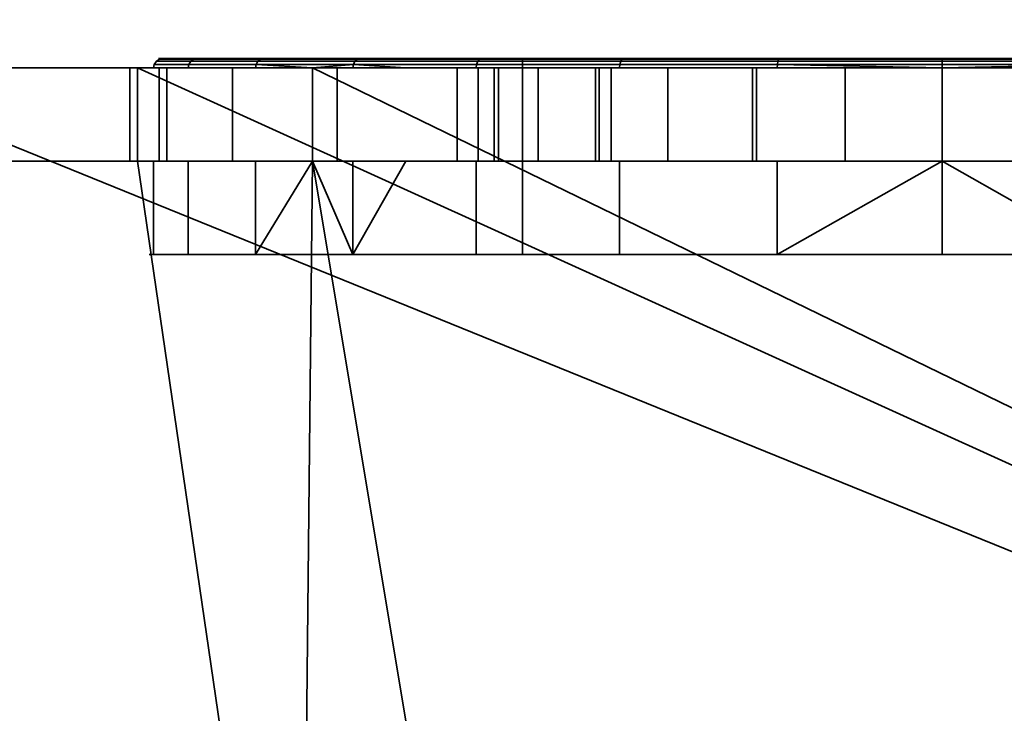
# Model space of a CAD drawing. Header units: millimetres. Extents: x -587 to 3688, y -115 to 120.
# Tile 755 of 960: x 2546.11 to 2556.67, y -30.92 to -23.48. Entities that reach past the tile are written whole.
import ezdxf

# ---------------------------------------------------------------- set-up
doc = ezdxf.new("R2010")
doc.units = ezdxf.units.MM
doc.layers.add('151', color=7, linetype='Continuous', true_color=0xffffff)

# ---------------------------------------------------------------- blocks, each defined once
blk = doc.blocks.new('UG_SURFACE_003')
at = {"layer": '151', "color": 252, "linetype": 'Continuous', "lineweight": 35}
for points in [[(3687.5, -40, 2198), (3687.5, 110, 2198), (2312.5, 110, 2198), (2312.5, -40, 2198)], [(2462.5, -40, 2048), (2462.5, 110, 2048), (3537.5, 110, 2048), (3537.5, -40, 2048)]]:
    blk.add_3dface(points, dxfattribs=at)
blk = doc.blocks.new('UG_SURFACE_086')
at = {"layer": '151', "color": 252, "linetype": 'Continuous', "lineweight": 35}
for points in [[(2548.639, -24, 1099.75), (2547.547, -24, 1103.112), (2547.554, -23.962, 1103.112), (2548.645, -23.962, 1099.754)], [(2547.547, -24, 1103.112), (2547.916, -24, 1106.627), (2547.923, -23.962, 1106.624), (2547.554, -23.962, 1103.112)], [(2548.645, -23.962, 1099.754), (2547.554, -23.962, 1103.112), (2547.576, -23.929, 1103.115), (2548.664, -23.929, 1099.765)], [(2547.554, -23.962, 1103.112), (2547.923, -23.962, 1106.624), (2547.944, -23.929, 1106.618), (2547.576, -23.929, 1103.115)], [(2548.664, -23.929, 1099.765), (2547.576, -23.929, 1103.115), (2547.608, -23.908, 1103.118), (2548.692, -23.908, 1099.781)], [(2547.576, -23.929, 1103.115), (2547.944, -23.929, 1106.618), (2547.975, -23.908, 1106.608), (2547.608, -23.908, 1103.118)], [(2548.692, -23.908, 1099.781), (2547.608, -23.908, 1103.118), (2547.646, -23.9, 1103.122), (2548.725, -23.9, 1099.8)], [(2547.608, -23.908, 1103.118), (2547.975, -23.908, 1106.608), (2548.011, -23.9, 1106.596), (2547.646, -23.9, 1103.122)], [(2551.5, -23.9, 1099.5), (2548.725, -23.9, 1099.8), (2547.646, -23.9, 1103.122), (2548.011, -23.9, 1106.596)], [(2549.689, -23.962, 1109.683), (2547.923, -23.962, 1106.624), (2547.916, -24, 1106.627), (2549.25, -24, 1108.937)], [(2547.923, -23.962, 1106.624), (2549.689, -23.962, 1109.683), (2549.705, -23.929, 1109.668), (2547.944, -23.929, 1106.618)], [(2547.944, -23.929, 1106.618), (2549.705, -23.929, 1109.668), (2549.729, -23.908, 1109.646), (2547.975, -23.908, 1106.608)], [(2547.975, -23.908, 1106.608), (2549.729, -23.908, 1109.646), (2549.757, -23.9, 1109.621), (2548.011, -23.9, 1106.596)], [(2548.011, -23.9, 1106.596), (2549.757, -23.9, 1109.621), (2551.5, -23.9, 1108.5), (2551.5, -23.9, 1099.5)], [(2549.25, -24, 1099.071), (2548.639, -24, 1099.75), (2548.645, -23.962, 1099.754)], [(2551.008, -23.962, 1097.129), (2548.645, -23.962, 1099.754), (2548.664, -23.929, 1099.765), (2551.021, -23.929, 1097.147)], [(2548.645, -23.962, 1099.754), (2551.008, -23.962, 1097.129), (2551.004, -24, 1097.123), (2549.25, -24, 1099.071)], [(2551.021, -23.929, 1097.147), (2548.664, -23.929, 1099.765), (2548.692, -23.908, 1099.781), (2551.04, -23.908, 1097.173)], [(2551.04, -23.908, 1097.173), (2548.692, -23.908, 1099.781), (2548.725, -23.9, 1099.8), (2551.063, -23.9, 1097.204)], [(2551.5, -23.9, 1099.5), (2551.063, -23.9, 1097.204), (2548.725, -23.9, 1099.8)], [(2549.25, -24, 1108.937), (2549.683, -24, 1109.688), (2549.689, -23.962, 1109.683)], [(2549.689, -23.962, 1109.683), (2549.683, -24, 1109.688), (2550.251, -24, 1110.1)], [(2549.689, -23.962, 1109.683), (2552.546, -23.962, 1111.758), (2552.555, -23.929, 1111.738), (2549.705, -23.929, 1109.668)], [(2550.251, -24, 1110.1), (2552.543, -24, 1111.765), (2552.546, -23.962, 1111.758), (2549.689, -23.962, 1109.683)], [(2549.705, -23.929, 1109.668), (2552.555, -23.929, 1111.738), (2552.568, -23.908, 1111.709), (2549.729, -23.908, 1109.646)], [(2549.729, -23.908, 1109.646), (2552.568, -23.908, 1111.709), (2552.583, -23.9, 1111.674), (2549.757, -23.9, 1109.621)], [(2551.5, -23.9, 1108.5), (2549.757, -23.9, 1109.621), (2552.583, -23.9, 1111.674), (2556, -23.9, 1112.4)], [(2554.233, -24, 1095.686), (2551.004, -24, 1097.123), (2551.008, -23.962, 1097.129), (2554.234, -23.962, 1095.693)], [(2554.234, -23.962, 1095.693), (2551.008, -23.962, 1097.129), (2551.021, -23.929, 1097.147), (2554.239, -23.929, 1095.714)], [(2554.239, -23.929, 1095.714), (2551.021, -23.929, 1097.147), (2551.04, -23.908, 1097.173), (2554.245, -23.908, 1095.746)], [(2554.245, -23.908, 1095.746), (2551.04, -23.908, 1097.173), (2551.063, -23.9, 1097.204), (2554.254, -23.9, 1095.784)], [(2557.746, -23.9, 1095.784), (2554.254, -23.9, 1095.784), (2551.063, -23.9, 1097.204), (2551.5, -23.9, 1099.5)], [(2551.5, -23.9, 1099.5), (2560.5, -23.9, 1099.5), (2560.937, -23.9, 1097.204), (2557.746, -23.9, 1095.784)], [(2560.5, -23.9, 1108.5), (2551.5, -23.9, 1108.5), (2556, -23.9, 1112.4), (2559.417, -23.9, 1111.674)], [(2551.5, -26, 1099.5), (2560.5, -26, 1099.5), (2560.5, -23.9, 1099.5), (2551.5, -23.9, 1099.5)], [(2551.5, -26, 1108.5), (2551.5, -26, 1099.5), (2551.5, -23.9, 1099.5), (2551.5, -23.9, 1108.5)], [(2560.5, -26, 1108.5), (2551.5, -26, 1108.5), (2551.5, -23.9, 1108.5), (2560.5, -23.9, 1108.5)], [(2552.543, -24, 1111.765), (2556, -24, 1112.5), (2556, -23.962, 1112.492), (2552.546, -23.962, 1111.758)], [(2552.546, -23.962, 1111.758), (2556, -23.962, 1112.492), (2556, -23.929, 1112.471), (2552.555, -23.929, 1111.738)], [(2552.555, -23.929, 1111.738), (2556, -23.929, 1112.471), (2556, -23.908, 1112.438), (2552.568, -23.908, 1111.709)], [(2552.568, -23.908, 1111.709), (2556, -23.908, 1112.438), (2556, -23.9, 1112.4), (2552.583, -23.9, 1111.674)], [(2556, -24, 1095.5), (2554.233, -24, 1095.686), (2554.234, -23.962, 1095.693)], [(2557.766, -23.962, 1095.693), (2554.234, -23.962, 1095.693), (2554.239, -23.929, 1095.714), (2557.761, -23.929, 1095.714)], [(2556, -24, 1095.5), (2554.234, -23.962, 1095.693), (2557.766, -23.962, 1095.693)], [(2557.761, -23.929, 1095.714), (2554.239, -23.929, 1095.714), (2554.245, -23.908, 1095.746), (2557.755, -23.908, 1095.746)], [(2557.755, -23.908, 1095.746), (2554.245, -23.908, 1095.746), (2554.254, -23.9, 1095.784), (2557.746, -23.9, 1095.784)], [(2556, -23.908, 1112.438), (2559.432, -23.908, 1111.709), (2559.417, -23.9, 1111.674), (2556, -23.9, 1112.4)], [(2556, -23.929, 1112.471), (2559.445, -23.929, 1111.738), (2559.432, -23.908, 1111.709), (2556, -23.908, 1112.438)], [(2556, -23.962, 1112.492), (2559.454, -23.962, 1111.758), (2559.445, -23.929, 1111.738), (2556, -23.929, 1112.471)], [(2557.766, -23.962, 1095.693), (2557.767, -24, 1095.686), (2556, -24, 1095.5)], [(2556, -24, 1112.5), (2559.457, -24, 1111.765), (2559.454, -23.962, 1111.758), (2556, -23.962, 1112.492)], [(2543.975, -24, 1167.5), (2494, -24, 1167.5), (2494, -37, 1167.5), (2576, -37, 1167.5)], [(2576, -37, 1002.5), (2494, -37, 1002.5), (2494, -24, 1002.5), (2543.975, -24, 1002.5)], [(2576, -37, 1167.5), (2547.375, -24, 1167.5), (2543.975, -24, 1167.5)], [(2576, -37, 1002.5), (2543.975, -24, 1002.5), (2547.375, -24, 1002.5)], [(2543.975, -24, 1033.975), (2547.293, -24, 1031.132), (2547.375, -24, 1030.875)], [(2543.975, -24, 1033.975), (2547.375, -24, 1033.975), (2547.375, -24, 1031.877), (2547.293, -24, 1031.132)], [(2547.375, -24, 1030.875), (2547.375, -24, 1013.575), (2543.975, -24, 1013.575), (2543.975, -24, 1033.975)], [(2543.975, -24, 1002.5), (2543.975, -24, 1013.575), (2547.375, -24, 1013.575), (2547.375, -24, 1002.5)], [(2543.975, -24, 1033.975), (2543.975, -24, 1058.875), (2547.375, -24, 1058.875), (2547.375, -24, 1033.975)], [(2543.975, -24, 1058.875), (2543.975, -24, 1091.25), (2547.375, -24, 1091.25), (2547.375, -24, 1058.875)], [(2543.975, -24, 1091.25), (2543.975, -24, 1110.1), (2547.375, -24, 1110.1), (2547.375, -24, 1091.25)], [(2543.975, -24, 1110.1), (2543.975, -24, 1128.75), (2547.375, -24, 1128.75), (2547.375, -24, 1110.1)], [(2543.975, -24, 1128.75), (2543.975, -24, 1167.5), (2547.375, -24, 1167.5), (2547.375, -24, 1128.75)], [(2547.375, -24, 1030.875), (2547.293, -24, 1031.132), (2547.293, -25, 1031.132), (2547.375, -25, 1030.875)], [(2547.375, -25, 1031.877), (2547.293, -25, 1031.132), (2547.293, -24, 1031.132), (2547.375, -24, 1031.877)], [(2576, -37, 1167.5), (2549.25, -24, 1167.5), (2547.375, -24, 1167.5)], [(2576, -37, 1002.5), (2547.375, -24, 1002.5), (2549.25, -24, 1002.5)], [(2547.375, -24, 1110.1), (2547.916, -24, 1106.627), (2547.547, -24, 1103.112)], [(2547.375, -24, 1091.25), (2547.547, -24, 1103.112), (2548.639, -24, 1099.75)], [(2547.375, -24, 1110.1), (2549.25, -24, 1110.1), (2549.25, -24, 1108.937), (2547.916, -24, 1106.627)], [(2547.547, -24, 1103.112), (2547.375, -24, 1091.25), (2547.375, -24, 1110.1)], [(2547.375, -24, 1058.875), (2549.25, -24, 1058.875), (2549.25, -24, 1037.42), (2547.689, -24, 1034.737)], [(2547.375, -24, 1013.575), (2547.375, -24, 1030.875), (2548.393, -24, 1027.676)], [(2548.393, -24, 1027.676), (2549.25, -24, 1026.71), (2549.25, -24, 1013.575), (2547.375, -24, 1013.575)], [(2547.375, -24, 1031.877), (2547.375, -24, 1033.975), (2547.606, -24, 1033.975)], [(2547.689, -24, 1034.737), (2547.606, -24, 1033.975), (2547.375, -24, 1033.975), (2547.375, -24, 1058.875)], [(2548.639, -24, 1099.75), (2549.25, -24, 1099.071), (2549.25, -24, 1091.25), (2547.375, -24, 1091.25)], [(2547.375, -24, 1002.5), (2547.375, -24, 1013.575), (2549.25, -24, 1013.575), (2549.25, -24, 1002.5)], [(2547.375, -24, 1058.875), (2547.375, -24, 1091.25), (2549.25, -24, 1091.25), (2549.25, -24, 1058.875)], [(2547.375, -24, 1110.1), (2547.375, -24, 1128.75), (2549.25, -24, 1128.75), (2549.25, -24, 1110.1)], [(2547.375, -24, 1128.75), (2547.375, -24, 1167.5), (2549.25, -24, 1167.5), (2549.25, -24, 1128.75)], [(2547.375, -24, 1031.877), (2547.606, -24, 1033.975), (2547.606, -25, 1033.975), (2547.375, -25, 1031.877)], [(2547.375, -25, 1030.875), (2548.393, -25, 1027.676), (2548.393, -24, 1027.676), (2547.375, -24, 1030.875)], [(2547.606, -24, 1033.975), (2547.689, -24, 1034.737), (2547.689, -25, 1034.737), (2547.606, -25, 1033.975)], [(2549.25, -25, 1037.42), (2547.689, -25, 1034.737), (2547.689, -24, 1034.737), (2549.25, -24, 1037.42)], [(2549.25, -24, 1026.71), (2548.393, -24, 1027.676), (2548.393, -25, 1027.676), (2549.25, -25, 1026.71)], [(2576, -37, 1167.5), (2562.75, -24, 1167.5), (2549.25, -24, 1167.5)], [(2576, -37, 1002.5), (2549.25, -24, 1002.5), (2562.75, -24, 1002.5)], [(2562.75, -24, 1128.75), (2549.25, -24, 1128.75), (2556, -24, 1145), (2558.034, -24, 1145.432)], [(2549.25, -24, 1128.75), (2552.284, -24, 1146.654), (2553.966, -24, 1145.432)], [(2549.25, -24, 1128.75), (2549.25, -24, 1167.5), (2551.027, -24, 1150.523)], [(2553.966, -24, 1145.432), (2556, -24, 1145), (2549.25, -24, 1128.75)], [(2551.027, -24, 1150.523), (2551.245, -24, 1148.455), (2549.25, -24, 1128.75)], [(2549.25, -24, 1167.5), (2553.061, -24, 1154.045), (2551.67, -24, 1152.5)], [(2551.67, -24, 1152.5), (2551.027, -24, 1150.523), (2549.25, -24, 1167.5)], [(2551.245, -24, 1148.455), (2552.284, -24, 1146.654), (2549.25, -24, 1128.75)], [(2549.25, -24, 1167.5), (2562.75, -24, 1167.5), (2557.039, -24, 1154.891), (2554.96, -24, 1154.891)], [(2554.96, -24, 1154.891), (2553.061, -24, 1154.045), (2549.25, -24, 1167.5)], [(2562.75, -24, 1058.875), (2549.25, -24, 1058.875), (2556, -24, 1077), (2558.034, -24, 1077.432)], [(2549.25, -24, 1058.875), (2552.284, -24, 1078.654), (2553.966, -24, 1077.432)], [(2553.966, -24, 1077.432), (2556, -24, 1077), (2549.25, -24, 1058.875)], [(2549.25, -24, 1058.875), (2549.25, -24, 1091.25), (2551.027, -24, 1082.523), (2551.245, -24, 1080.455)], [(2549.25, -24, 1091.25), (2553.061, -24, 1086.045), (2551.67, -24, 1084.5)], [(2551.67, -24, 1084.5), (2551.027, -24, 1082.523), (2549.25, -24, 1091.25)], [(2551.245, -24, 1080.455), (2552.284, -24, 1078.654), (2549.25, -24, 1058.875)], [(2549.25, -24, 1091.25), (2562.75, -24, 1091.25), (2557.039, -24, 1086.891), (2554.96, -24, 1086.891)], [(2554.96, -24, 1086.891), (2553.061, -24, 1086.045), (2549.25, -24, 1091.25)], [(2549.25, -24, 1128.75), (2562.75, -24, 1128.75), (2556, -24, 1112.5), (2552.543, -24, 1111.765)], [(2549.25, -24, 1110.1), (2550.251, -24, 1110.1), (2549.683, -24, 1109.688)], [(2549.25, -24, 1091.25), (2554.233, -24, 1095.686), (2556, -24, 1095.5)], [(2556, -24, 1095.5), (2557.767, -24, 1095.686), (2562.75, -24, 1091.25), (2549.25, -24, 1091.25)], [(2549.25, -24, 1091.25), (2551.004, -24, 1097.123), (2554.233, -24, 1095.686)], [(2549.25, -24, 1091.25), (2549.25, -24, 1099.071), (2551.004, -24, 1097.123)], [(2549.25, -24, 1058.875), (2562.75, -24, 1058.875), (2559.548, -24, 1039.998), (2556, -24, 1040.75)], [(2556, -24, 1040.75), (2552.452, -24, 1039.998), (2549.25, -24, 1058.875)], [(2552.452, -24, 1039.998), (2549.513, -24, 1037.872), (2549.25, -24, 1058.875)], [(2549.25, -24, 1002.5), (2552.323, -24, 1008.873), (2554.01, -24, 1007.746)], [(2554.01, -24, 1007.746), (2556, -24, 1007.35), (2549.25, -24, 1002.5)], [(2549.25, -24, 1013.575), (2550.8, -24, 1013.575), (2550.8, -24, 1012.55)], [(2556, -24, 1007.35), (2557.99, -24, 1007.746), (2562.75, -24, 1002.5), (2549.25, -24, 1002.5)], [(2550.8, -24, 1012.55), (2551.196, -24, 1010.56), (2549.25, -24, 1002.5), (2549.25, -24, 1013.575)], [(2551.196, -24, 1010.56), (2552.323, -24, 1008.873), (2549.25, -24, 1002.5)], [(2550.8, -24, 1013.575), (2549.25, -24, 1013.575), (2549.25, -24, 1026.71), (2550.8, -24, 1024.963)], [(2549.513, -24, 1037.872), (2549.25, -24, 1037.42), (2549.25, -24, 1058.875)], [(2549.683, -24, 1109.688), (2549.25, -24, 1108.937), (2549.25, -24, 1110.1)], [(2552.543, -24, 1111.765), (2550.251, -24, 1110.1), (2549.25, -24, 1110.1), (2549.25, -24, 1128.75)], [(2549.25, -24, 1037.42), (2549.513, -24, 1037.872), (2549.513, -25, 1037.872), (2549.25, -25, 1037.42)], [(2549.25, -25, 1026.71), (2550.8, -25, 1024.963), (2550.8, -24, 1024.963), (2549.25, -24, 1026.71)], [(2552.452, -24, 1039.998), (2552.452, -25, 1039.998), (2549.513, -25, 1037.872), (2549.513, -24, 1037.872)], [(2550.8, -24, 1013.575), (2550.8, -24, 1024.963), (2550.8, -25, 1024.963), (2550.8, -25, 1013.575)], [(2550.8, -25, 1013.575), (2550.8, -25, 1012.55), (2550.8, -24, 1012.55), (2550.8, -24, 1013.575)], [(2550.8, -24, 1012.55), (2550.8, -25, 1012.55), (2551.196, -25, 1010.56), (2551.196, -24, 1010.56)], [(2551.027, -24, 1150.523), (2551.027, -25, 1150.523), (2551.245, -25, 1148.455), (2551.245, -24, 1148.455)], [(2551.67, -24, 1152.5), (2551.67, -25, 1152.5), (2551.027, -25, 1150.523), (2551.027, -24, 1150.523)], [(2551.027, -24, 1082.523), (2551.027, -25, 1082.523), (2551.245, -25, 1080.455), (2551.245, -24, 1080.455)], [(2551.67, -24, 1084.5), (2551.67, -25, 1084.5), (2551.027, -25, 1082.523), (2551.027, -24, 1082.523)], [(2551.196, -24, 1010.56), (2551.196, -25, 1010.56), (2552.323, -25, 1008.873), (2552.323, -24, 1008.873)], [(2551.245, -24, 1148.455), (2551.245, -25, 1148.455), (2552.284, -25, 1146.654), (2552.284, -24, 1146.654)], [(2551.245, -24, 1080.455), (2551.245, -25, 1080.455), (2552.284, -25, 1078.654), (2552.284, -24, 1078.654)], [(2553.061, -24, 1154.045), (2553.061, -25, 1154.045), (2551.67, -25, 1152.5), (2551.67, -24, 1152.5)], [(2553.061, -24, 1086.045), (2553.061, -25, 1086.045), (2551.67, -25, 1084.5), (2551.67, -24, 1084.5)], [(2552.284, -24, 1146.654), (2552.284, -25, 1146.654), (2553.966, -25, 1145.432), (2553.966, -24, 1145.432)], [(2552.284, -24, 1078.654), (2552.284, -25, 1078.654), (2553.966, -25, 1077.432), (2553.966, -24, 1077.432)], [(2552.323, -24, 1008.873), (2552.323, -25, 1008.873), (2554.01, -25, 1007.746), (2554.01, -24, 1007.746)], [(2556, -24, 1040.75), (2556, -25, 1040.75), (2552.452, -25, 1039.998), (2552.452, -24, 1039.998)], [(2554.96, -24, 1154.891), (2554.96, -25, 1154.891), (2553.061, -25, 1154.045), (2553.061, -24, 1154.045)], [(2554.96, -24, 1086.891), (2554.96, -25, 1086.891), (2553.061, -25, 1086.045), (2553.061, -24, 1086.045)], [(2553.966, -24, 1145.432), (2553.966, -25, 1145.432), (2556, -25, 1145), (2556, -24, 1145)], [(2553.966, -24, 1077.432), (2553.966, -25, 1077.432), (2556, -25, 1077), (2556, -24, 1077)], [(2554.01, -24, 1007.746), (2554.01, -25, 1007.746), (2556, -25, 1007.35), (2556, -24, 1007.35)], [(2557.039, -24, 1154.891), (2557.039, -25, 1154.891), (2554.96, -25, 1154.891), (2554.96, -24, 1154.891)], [(2557.039, -24, 1086.891), (2557.039, -25, 1086.891), (2554.96, -25, 1086.891), (2554.96, -24, 1086.891)], [(2559.457, -24, 1111.765), (2556, -24, 1112.5), (2562.75, -24, 1128.75)], [(2559.548, -24, 1039.998), (2559.548, -25, 1039.998), (2556, -25, 1040.75), (2556, -24, 1040.75)], [(2556, -24, 1007.35), (2556, -25, 1007.35), (2557.99, -25, 1007.746), (2557.99, -24, 1007.746)], [(2556, -24, 1145), (2556, -25, 1145), (2558.034, -25, 1145.432), (2558.034, -24, 1145.432)], [(2556, -24, 1077), (2556, -25, 1077), (2558.034, -25, 1077.432), (2558.034, -24, 1077.432)], [(2543.975, -37, 1003.5), (2549.125, -37, 1003.5), (2547.375, -25, 1003.5), (2543.975, -25, 1003.5)], [(2549.125, -37, 1166.5), (2543.975, -37, 1166.5), (2543.975, -25, 1166.5), (2547.375, -25, 1166.5)], [(2543.975, -25, 1033.975), (2543.975, -25, 1013.575), (2547.375, -25, 1013.575), (2547.375, -25, 1030.875)], [(2547.375, -25, 1030.875), (2547.293, -25, 1031.132), (2543.975, -25, 1033.975)], [(2547.293, -25, 1031.132), (2547.375, -25, 1031.877), (2547.375, -25, 1033.975), (2543.975, -25, 1033.975)], [(2547.375, -25, 1003.5), (2547.375, -25, 1013.575), (2543.975, -25, 1013.575), (2543.975, -25, 1003.5)], [(2547.375, -25, 1033.975), (2547.375, -25, 1058.875), (2543.975, -25, 1058.875), (2543.975, -25, 1033.975)], [(2547.375, -25, 1058.875), (2547.375, -25, 1091.25), (2543.975, -25, 1091.25), (2543.975, -25, 1058.875)], [(2547.375, -25, 1091.25), (2547.375, -25, 1110.1), (2543.975, -25, 1110.1), (2543.975, -25, 1091.25)], [(2547.375, -25, 1110.1), (2547.375, -25, 1128.75), (2543.975, -25, 1128.75), (2543.975, -25, 1110.1)], [(2547.375, -25, 1128.75), (2547.375, -25, 1166.5), (2543.975, -25, 1166.5), (2543.975, -25, 1128.75)], [(2549.125, -37, 1003.5), (2549.25, -25, 1003.5), (2547.375, -25, 1003.5)], [(2547.375, -25, 1166.5), (2549.25, -25, 1166.5), (2549.125, -37, 1166.5)], [(2547.375, -25, 1110.1), (2547.375, -25, 1091.25), (2547.547, -25, 1103.112)], [(2547.547, -25, 1103.112), (2547.916, -25, 1106.627), (2547.375, -25, 1110.1)], [(2547.375, -25, 1091.25), (2549.25, -25, 1091.25), (2549.25, -25, 1099.071), (2548.639, -25, 1099.75)], [(2548.639, -25, 1099.75), (2547.547, -25, 1103.112), (2547.375, -25, 1091.25)], [(2547.375, -25, 1013.575), (2549.25, -25, 1013.575), (2549.25, -25, 1026.71), (2548.393, -25, 1027.676)], [(2547.375, -25, 1058.875), (2547.375, -25, 1033.975), (2547.606, -25, 1033.975), (2547.689, -25, 1034.737)], [(2547.689, -25, 1034.737), (2549.25, -25, 1037.42), (2549.25, -25, 1058.875), (2547.375, -25, 1058.875)], [(2547.606, -25, 1033.975), (2547.375, -25, 1033.975), (2547.375, -25, 1031.877)], [(2548.393, -25, 1027.676), (2547.375, -25, 1030.875), (2547.375, -25, 1013.575)], [(2547.916, -25, 1106.627), (2549.25, -25, 1108.937), (2549.25, -25, 1110.1), (2547.375, -25, 1110.1)], [(2549.25, -25, 1003.5), (2549.25, -25, 1013.575), (2547.375, -25, 1013.575), (2547.375, -25, 1003.5)], [(2549.25, -25, 1058.875), (2549.25, -25, 1091.25), (2547.375, -25, 1091.25), (2547.375, -25, 1058.875)], [(2549.25, -25, 1110.1), (2549.25, -25, 1128.75), (2547.375, -25, 1128.75), (2547.375, -25, 1110.1)], [(2549.25, -25, 1128.75), (2549.25, -25, 1166.5), (2547.375, -25, 1166.5), (2547.375, -25, 1128.75)], [(2547.547, -26, 1103.112), (2547.547, -25, 1103.112), (2548.639, -25, 1099.75), (2548.639, -26, 1099.75)], [(2547.916, -26, 1106.627), (2547.916, -25, 1106.627), (2547.547, -25, 1103.112), (2547.547, -26, 1103.112)], [(2549.25, -25, 1108.937), (2547.916, -25, 1106.627), (2547.916, -26, 1106.627), (2549.683, -26, 1109.688)], [(2548.639, -26, 1099.75), (2548.639, -25, 1099.75), (2549.25, -25, 1099.071)], [(2549.25, -25, 1099.071), (2551.004, -25, 1097.123), (2551.004, -26, 1097.123), (2548.639, -26, 1099.75)], [(2549.25, -25, 1003.5), (2549.125, -37, 1003.5), (2551.25, -37, 1003.5)], [(2549.25, -25, 1166.5), (2551.25, -37, 1166.5), (2549.125, -37, 1166.5)], [(2551.25, -37, 1003.5), (2560.75, -37, 1003.5), (2562.75, -25, 1003.5), (2549.25, -25, 1003.5)], [(2549.25, -25, 1166.5), (2562.75, -25, 1166.5), (2560.75, -37, 1166.5), (2551.25, -37, 1166.5)], [(2562.75, -25, 1166.5), (2549.25, -25, 1166.5), (2554.96, -25, 1154.891), (2557.039, -25, 1154.891)], [(2549.25, -25, 1166.5), (2551.027, -25, 1150.523), (2551.67, -25, 1152.5)], [(2549.25, -25, 1128.75), (2552.284, -25, 1146.654), (2551.245, -25, 1148.455)], [(2549.25, -25, 1166.5), (2553.061, -25, 1154.045), (2554.96, -25, 1154.891)], [(2551.245, -25, 1148.455), (2551.027, -25, 1150.523), (2549.25, -25, 1166.5), (2549.25, -25, 1128.75)], [(2549.25, -25, 1128.75), (2562.75, -25, 1128.75), (2556, -25, 1145), (2553.966, -25, 1145.432)], [(2553.966, -25, 1145.432), (2552.284, -25, 1146.654), (2549.25, -25, 1128.75)], [(2551.67, -25, 1152.5), (2553.061, -25, 1154.045), (2549.25, -25, 1166.5)], [(2562.75, -25, 1091.25), (2549.25, -25, 1091.25), (2554.96, -25, 1086.891), (2557.039, -25, 1086.891)], [(2549.25, -25, 1091.25), (2551.027, -25, 1082.523), (2551.67, -25, 1084.5)], [(2549.25, -25, 1058.875), (2552.284, -25, 1078.654), (2551.245, -25, 1080.455)], [(2549.25, -25, 1091.25), (2553.061, -25, 1086.045), (2554.96, -25, 1086.891)], [(2551.245, -25, 1080.455), (2551.027, -25, 1082.523), (2549.25, -25, 1091.25), (2549.25, -25, 1058.875)], [(2549.25, -25, 1058.875), (2562.75, -25, 1058.875), (2556, -25, 1077), (2553.966, -25, 1077.432)], [(2553.966, -25, 1077.432), (2552.284, -25, 1078.654), (2549.25, -25, 1058.875)], [(2551.67, -25, 1084.5), (2553.061, -25, 1086.045), (2549.25, -25, 1091.25)], [(2549.25, -25, 1110.1), (2549.25, -25, 1108.937), (2549.683, -25, 1109.688)], [(2562.75, -25, 1128.75), (2549.25, -25, 1128.75), (2556, -25, 1112.5), (2559.457, -25, 1111.765)], [(2549.25, -25, 1128.75), (2549.25, -25, 1110.1), (2550.251, -25, 1110.1), (2552.543, -25, 1111.765)], [(2552.543, -25, 1111.765), (2556, -25, 1112.5), (2549.25, -25, 1128.75)], [(2556, -25, 1095.5), (2554.233, -25, 1095.686), (2549.25, -25, 1091.25), (2562.75, -25, 1091.25)], [(2554.233, -25, 1095.686), (2551.004, -25, 1097.123), (2549.25, -25, 1091.25)], [(2549.25, -25, 1003.5), (2562.75, -25, 1003.5), (2556, -25, 1007.35), (2554.01, -25, 1007.746)], [(2549.25, -25, 1013.575), (2549.25, -25, 1003.5), (2551.196, -25, 1010.56), (2550.8, -25, 1012.55)], [(2549.25, -25, 1003.5), (2552.323, -25, 1008.873), (2551.196, -25, 1010.56)], [(2554.01, -25, 1007.746), (2552.323, -25, 1008.873), (2549.25, -25, 1003.5)], [(2549.25, -25, 1058.875), (2552.452, -25, 1039.998), (2556, -25, 1040.75)], [(2549.25, -25, 1058.875), (2549.513, -25, 1037.872), (2552.452, -25, 1039.998)], [(2556, -25, 1040.75), (2559.548, -25, 1039.998), (2562.75, -25, 1058.875), (2549.25, -25, 1058.875)], [(2549.25, -25, 1058.875), (2549.25, -25, 1037.42), (2549.513, -25, 1037.872)], [(2549.25, -25, 1026.71), (2549.25, -25, 1013.575), (2550.8, -25, 1013.575), (2550.8, -25, 1024.963)], [(2550.8, -25, 1012.55), (2550.8, -25, 1013.575), (2549.25, -25, 1013.575)], [(2551.004, -25, 1097.123), (2549.25, -25, 1099.071), (2549.25, -25, 1091.25)], [(2549.683, -25, 1109.688), (2550.251, -25, 1110.1), (2549.25, -25, 1110.1)], [(2549.683, -26, 1109.688), (2549.683, -25, 1109.688), (2549.25, -25, 1108.937)], [(2549.683, -26, 1109.688), (2552.543, -26, 1111.765), (2552.543, -25, 1111.765), (2550.251, -25, 1110.1)], [(2550.251, -25, 1110.1), (2549.683, -25, 1109.688), (2549.683, -26, 1109.688)], [(2551.004, -26, 1097.123), (2551.004, -25, 1097.123), (2554.233, -25, 1095.686), (2554.233, -26, 1095.686)], [(2556, -26, 1112.5), (2556, -25, 1112.5), (2552.543, -25, 1111.765), (2552.543, -26, 1111.765)], [(2557.767, -26, 1095.686), (2554.233, -26, 1095.686), (2556, -25, 1095.5)], [(2554.233, -26, 1095.686), (2554.233, -25, 1095.686), (2556, -25, 1095.5)], [(2562.75, -25, 1091.25), (2557.767, -25, 1095.686), (2556, -25, 1095.5)], [(2562.75, -25, 1003.5), (2557.99, -25, 1007.746), (2556, -25, 1007.35)], [(2558.034, -25, 1077.432), (2556, -25, 1077), (2562.75, -25, 1058.875)], [(2558.034, -25, 1145.432), (2556, -25, 1145), (2562.75, -25, 1128.75)], [(2559.457, -26, 1111.765), (2559.457, -25, 1111.765), (2556, -25, 1112.5), (2556, -26, 1112.5)], [(2556, -25, 1095.5), (2557.767, -25, 1095.686), (2557.767, -26, 1095.686)], [(2547.916, -26, 1106.627), (2547.547, -26, 1103.112), (2548.639, -26, 1099.75), (2551.5, -26, 1099.5)], [(2551.5, -26, 1099.5), (2551.5, -26, 1108.5), (2549.683, -26, 1109.688), (2547.916, -26, 1106.627)], [(2548.639, -26, 1099.75), (2551.004, -26, 1097.123), (2551.5, -26, 1099.5)], [(2552.543, -26, 1111.765), (2549.683, -26, 1109.688), (2551.5, -26, 1108.5)], [(2560.5, -26, 1099.5), (2551.5, -26, 1099.5), (2551.004, -26, 1097.123), (2554.233, -26, 1095.686)], [(2551.5, -26, 1108.5), (2560.5, -26, 1108.5), (2559.457, -26, 1111.765), (2556, -26, 1112.5)], [(2556, -26, 1112.5), (2552.543, -26, 1111.765), (2551.5, -26, 1108.5)], [(2554.233, -26, 1095.686), (2557.767, -26, 1095.686), (2560.996, -26, 1097.123), (2560.5, -26, 1099.5)]]:
    blk.add_3dface(points, dxfattribs=at)
blk = doc.blocks.new('UG_SURFACE_087')
at = {"layer": '151', "color": 43, "linetype": 'Continuous', "lineweight": 35}
for points in [[(2491, 0, 2017), (2491, -49, 2017), (3509, -49, 2017), (3509, 0, 2017)], [(2491, -47), (2491, -2), (3509, -2), (3509, -47)]]:
    blk.add_3dface(points, dxfattribs=at)
blk = doc.blocks.new('UG_SURFACE_093')
at = {"layer": '151', "color": 252, "linetype": 'Continuous', "lineweight": 35}
for points in [[(2486, -46.92, 2022.5), (3514, -46.92, 2022.5), (3514, 13.92, 2022.5), (2486, 13.92, 2022.5)], [(2487.5, -46.92, 2021), (2487.5, 13.92, 2021), (3512.5, 13.92, 2021), (3512.5, -46.92, 2021)]]:
    blk.add_3dface(points, dxfattribs=at)

msp = doc.modelspace()

# ---------------------------------------------------------------- linework, layer by layer
at = {"layer": '151', "color": 252, "linetype": 'Continuous', "lineweight": -3, "true_color": 0x939598}
for p, q in [((2551.5, -23.9, 1099.5), (2551.5, -26, 1099.5)), ((2560.5, -23.9, 1099.5), (2551.5, -23.9, 1099.5)), ((2551.5, -23.9, 1099.5), (2551.5, -23.9, 1108.5)), ((2551.5, -23.9, 1108.5), (2551.5, -26, 1108.5)), ((2551.5, -23.9, 1108.5), (2560.5, -23.9, 1108.5)), ((2494, -24, 1167.5), (2576, -24, 1167.5)), ((2494, -24, 1002.5), (2576, -24, 1002.5)), ((2550.8, -24, 1024.963), (2550.8, -25, 1024.963)), ((2550.8, -24, 1024.963), (2550.8, -24, 1012.55)), ((2550.8, -24, 1012.55), (2550.8, -25, 1012.55)), ((2494, -25, 1166.5), (2575.586, -25, 1166.5)), ((2494, -25, 1003.5), (2575.586, -25, 1003.5)), ((2550.8, -25, 1024.963), (2550.8, -25, 1012.55)), ((2551.5, -26, 1099.5), (2551.5, -26, 1108.5)), ((2560.5, -26, 1099.5), (2551.5, -26, 1099.5)), ((2551.5, -26, 1108.5), (2560.5, -26, 1108.5))]:
    msp.add_line(p, q, dxfattribs=at)
at = {"layer": '151', "color": 252, "linetype": 'Continuous', "lineweight": -3, "true_color": 0x939598, "extrusion": (0, 1, 0)}
for centre, radius in [((-2556, 1104, -23.9), 8.4), ((-2556, 1104, -24), 8.5), ((-2556, 1104, -25), 8.5)]:
    msp.add_circle(centre, radius, dxfattribs=at)
at = {"layer": '151', "color": 252, "linetype": 'Continuous', "lineweight": -3, "true_color": 0x939598, "extrusion": (0, -1, 0)}
for centre, radius in [((2556, 1150, 24), 5), ((2556, 1082, 24), 5), ((2556, 1082, 25), 5), ((2556, 1150, 25), 5), ((2556, 1104, 26), 8.5)]:
    msp.add_circle(centre, radius, dxfattribs=at)
for centre, radius, start, end in [((2556, 1032, 24), 8.75, 306.4617, 233.5383), ((2556, 1012.55, 24), 5.2, 180, 0), ((2556, 1032, 25), 8.75, 306.4617, 233.5383), ((2556, 1012.55, 25), 5.2, 180, 0)]:
    msp.add_arc(centre, radius, start, end, dxfattribs=at)

# ---------------------------------------------------------------- block references
at = {"layer": '151', "color": 252, "linetype": 'Continuous', "lineweight": -3, "true_color": 0x939598}
for name in ['UG_SURFACE_093', 'UG_SURFACE_003', 'UG_SURFACE_087', 'UG_SURFACE_086']:
    msp.add_blockref(name, (0, 0), dxfattribs=at)

doc.saveas('drawing.dxf')
